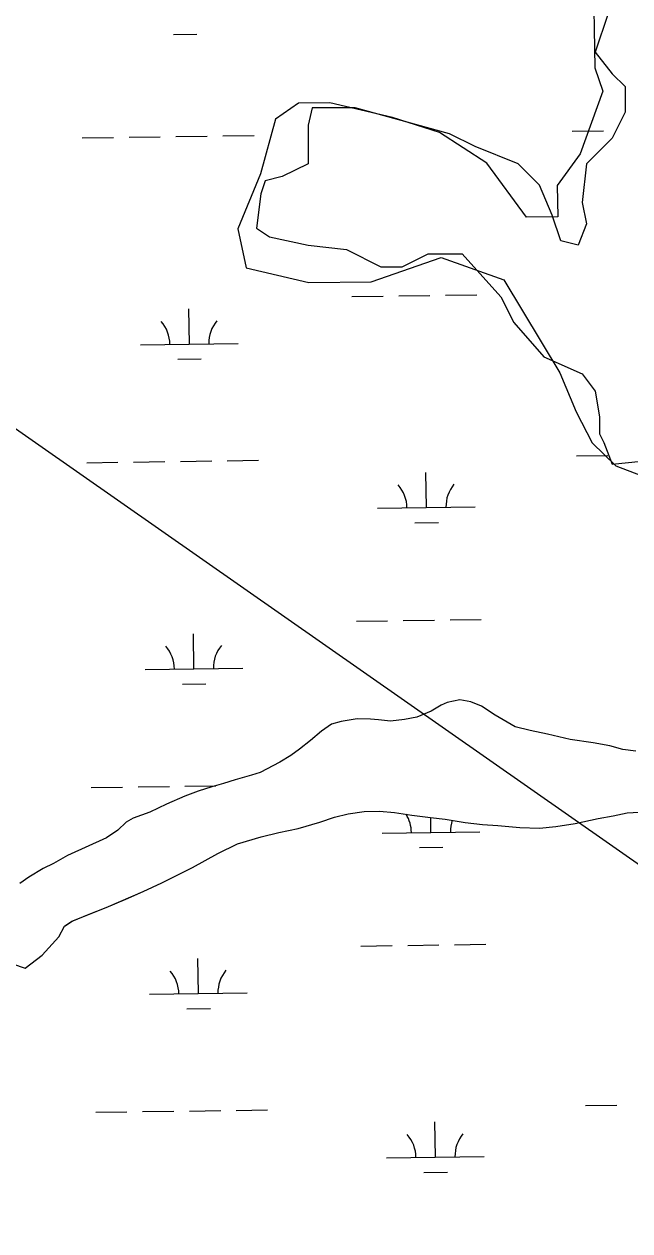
# Model space of a CAD drawing. Extents: x 3767014 to 3805179, y 361544 to 387384.
# Drawn here: x 3772679 to 3773300, y 373622 to 374858 of the extents above; entities that cross this region are included whole.
import ezdxf

# ---------------------------------------------------------------- set-up
doc = ezdxf.new("R2010")
doc.units = 0
for name, color, linetype in [('V-TOPO-SHOR', 7, 'Continuous'), ('V-UTIL-LINE', 7, 'Continuous'), ('V-WETL-SWMP', 7, 'Continuous')]:
    doc.layers.add(name, color=color, linetype=linetype)

msp = doc.modelspace()

# ---------------------------------------------------------------- linework, layer by layer
at = {"layer": 'V-TOPO-SHOR'}
for p, q in [((3772697.943, 373904.547), (3772714.786, 373923.231)), ((3772654.04, 373900.154), (3772680.382, 373891.368)), ((3772680.382, 373891.368), (3772697.943, 373904.547))]:
    msp.add_line(p, q, dxfattribs=at)
for points in [[(3773262.724, 374893.288), (3773263.279, 374853.307), (3773263.835, 374813.326), (3773272.164, 374789.448), (3773249.064, 374725.144), (3773225.519, 374692.826), (3773225.964, 374660.841), (3773193.979, 374660.397), (3773153.22, 374715.815), (3773104.798, 374747.134), (3773056.598, 374762.46), (3772992.406, 374777.564), (3772960.421, 374777.119), (3772936.654, 374760.794), (3772921.439, 374704.598), (3772898.228, 374648.29), (3772906.779, 374608.42), (3772970.972, 374593.316), (3773034.942, 374594.205), (3773106.575, 374619.193), (3773170.878, 374596.093), (3773228.185, 374500.916), (3773244.733, 374461.156), (3773261.17, 374429.393), (3773285.492, 374405.738), (3773325.696, 374390.301)], [(3773125.699, 374165.957), (3773112.772, 374163.459), (3773106.507, 374160.428), (3773096.202, 374154.337), (3773081.45, 374148.308), (3773068.965, 374145.801), (3773054.717, 374144.21), (3773042.286, 374145.707), (3773034.291, 374146.256), (3773020.51, 374146.438), (3773004.025, 374143.984), (3772994.203, 374141.001), (3772983.885, 374134.023), (3772972.644, 374124.387), (3772961.413, 374115.64), (3772952.434, 374109.089), (3772941.228, 374102.121), (3772921.081, 374091.713), (3772912.15, 374088.719), (3772895.639, 374084.044), (3772883.582, 374080.2), (3772871.532, 374076.802), (3772857.694, 374072.536), (3772843.841, 374067.381), (3772825.059, 374059.179), (3772808.054, 374050.954), (3772791.08, 374044.951), (3772783.908, 374040.597), (3772775.358, 374032.706), (3772763.695, 374024.856), (3772723.884, 374006.703), (3772709.548, 373998.441), (3772698.808, 373993.248), (3772684.019, 373984.548), (3772675.043, 373977.996)], [(3773305.978, 374113.353), (3773292.664, 374115.304), (3773279.375, 374119.036), (3773262.071, 374121.932), (3773238.55, 374125.352), (3773215.504, 374130.99), (3773197.766, 374134.779), (3773182.255, 374138.539), (3773161.957, 374150.364), (3773147.846, 374159.443), (3773136.791, 374164.034), (3773125.699, 374165.957)], [(3772714.786, 373923.231), (3772720.711, 373934.267), (3772728.34, 373939.504), (3772745.77, 373946.389), (3772763.201, 373953.277), (3772783.323, 373961.905), (3772801.21, 373969.673), (3772820.449, 373978.76), (3772851.777, 373994.358), (3772877.756, 374008.689), (3772897.894, 374018.653), (3772921.999, 374025.897), (3772940.283, 374030.103), (3772959.903, 374034.292), (3772982.218, 374040.669), (3772997.404, 374045.805), (3773011.232, 374049.183), (3773027.717, 374051.634), (3773043.281, 374051.876), (3773058.83, 374050.782), (3773076.578, 374047.882), (3773095.663, 374045.408), (3773110.763, 374043.876), (3773131.171, 374040.497), (3773148.93, 374038.486), (3773164.478, 374037.392), (3773187.127, 374035.318), (3773207.128, 374034.611), (3773224.044, 374036.17), (3773243.652, 374039.469), (3773267.283, 374044.495), (3773282.883, 374047.405), (3773297.149, 374050.329), (3773315.839, 374051.419)]]:
    msp.add_lwpolyline(points, dxfattribs=at)
at = {"layer": 'V-UTIL-LINE'}
msp.add_lwpolyline([(3771136.438, 375516.325), (3774164.596, 373399.524), (3776531.113, 370538.278), (3779861.29, 367718.237), (3780676.364, 367096.276)], dxfattribs=at)
at = {"layer": 'V-WETL-SWMP'}
for p, q in [((3772832.201, 374847.472), (3772856.199, 374847.806)), ((3772738.819, 374741.525), (3772770.816, 374741.969)), ((3772786.815, 374742.192), (3772818.812, 374742.636)), ((3772834.81, 374742.858), (3772866.807, 374743.303)), ((3772882.806, 374743.525), (3772914.802, 374743.97)), ((3773240.679, 374748.496), (3773272.676, 374748.941)), ((3773015.009, 374579.171), (3773047.006, 374579.616)), ((3773063.004, 374579.838), (3773095.001, 374580.283)), ((3773111, 374580.505), (3773142.997, 374580.949)), ((3772848.606, 374530.425), (3772848.106, 374566.422)), ((3772798.611, 374529.731), (3772898.601, 374531.12)), ((3772836.822, 374514.829), (3772860.819, 374515.163)), ((3772743.44, 374408.882), (3772775.437, 374409.326)), ((3772791.436, 374409.549), (3772823.433, 374409.993)), ((3772839.431, 374410.215), (3772871.428, 374410.66)), ((3772887.426, 374410.882), (3772919.423, 374411.327)), ((3773245.3, 374415.853), (3773277.297, 374416.298)), ((3773091.428, 374362.969), (3773090.927, 374398.966)), ((3773041.432, 374362.275), (3773141.423, 374363.664)), ((3773079.643, 374347.373), (3773103.641, 374347.706)), ((3773019.63, 374246.529), (3773051.627, 374246.973)), ((3773067.625, 374247.195), (3773099.622, 374247.64)), ((3773115.621, 374247.862), (3773147.618, 374248.306)), ((3772853.227, 374197.783), (3772852.727, 374233.779)), ((3772803.232, 374197.088), (3772903.222, 374198.477)), ((3772841.442, 374182.186), (3772865.44, 374182.52)), ((3772748.061, 374076.239), (3772780.058, 374076.684)), ((3772796.056, 374076.906), (3772828.053, 374077.35)), ((3772844.052, 374077.572), (3772875.832, 374078.014)), ((3772997.404, 374045.806), (3773011.232, 374049.182)), ((3773011.232, 374049.182), (3773027.716, 374051.634)), ((3773027.716, 374051.634), (3773043.281, 374051.875)), ((3773043.281, 374051.875), (3773058.829, 374050.782)), ((3773058.829, 374050.782), (3773076.577, 374047.882)), ((3773282.883, 374047.404), (3773297.15, 374050.329)), ((3773297.15, 374050.329), (3773315.839, 374051.418)), ((3772959.903, 374034.292), (3772982.219, 374040.669)), ((3772982.219, 374040.669), (3772997.404, 374045.806)), ((3773076.577, 374047.882), (3773095.664, 374045.409)), ((3773095.664, 374045.409), (3773110.762, 374043.877)), ((3773096.048, 374030.326), (3773095.839, 374045.391)), ((3773110.762, 374043.877), (3773131.171, 374040.497)), ((3773131.171, 374040.497), (3773148.93, 374038.486)), ((3773148.93, 374038.486), (3773164.478, 374037.393)), ((3773164.478, 374037.393), (3773187.127, 374035.318)), ((3773207.127, 374034.612), (3773224.044, 374036.169)), ((3773224.044, 374036.169), (3773243.651, 374039.469)), ((3773243.651, 374039.469), (3773267.283, 374044.495)), ((3773267.283, 374044.495), (3773282.883, 374047.404)), ((3772897.894, 374018.652), (3772921.999, 374025.896)), ((3772921.999, 374025.896), (3772940.284, 374030.103)), ((3772940.284, 374030.103), (3772959.903, 374034.292)), ((3773046.053, 374029.632), (3773146.044, 374031.021)), ((3773187.127, 374035.318), (3773207.127, 374034.612)), ((3772877.755, 374008.689), (3772897.894, 374018.652)), ((3773084.264, 374014.73), (3773108.262, 374015.063)), ((3772851.778, 373994.357), (3772877.755, 374008.689)), ((3772820.449, 373978.76), (3772851.778, 373994.357)), ((3772801.21, 373969.674), (3772820.449, 373978.76)), ((3772763.201, 373953.276), (3772801.21, 373969.674)), ((3772728.339, 373939.504), (3772763.201, 373953.276)), ((3772720.712, 373934.268), (3772728.339, 373939.504)), ((3772714.787, 373923.23), (3772720.712, 373934.268)), ((3772697.943, 373904.547), (3772714.787, 373923.23)), ((3773024.251, 373913.886), (3773056.248, 373914.33)), ((3773072.246, 373914.552), (3773104.243, 373914.997)), ((3773120.242, 373915.219), (3773152.239, 373915.664)), ((3772654.04, 373900.154), (3772680.382, 373891.368)), ((3772680.382, 373891.368), (3772697.943, 373904.547)), ((3772857.848, 373865.14), (3772857.348, 373901.136)), ((3772807.853, 373864.445), (3772907.843, 373865.834)), ((3772846.063, 373849.544), (3772870.061, 373849.877)), ((3772752.682, 373743.596), (3772784.679, 373744.041)), ((3772800.677, 373744.263), (3772832.674, 373744.707)), ((3772848.673, 373744.93), (3772880.67, 373745.374)), ((3772896.668, 373745.596), (3772928.665, 373746.041)), ((3773254.542, 373750.568), (3773286.539, 373751.012)), ((3773100.669, 373697.683), (3773100.169, 373733.68)), ((3773050.674, 373696.989), (3773150.664, 373698.378)), ((3773088.885, 373682.087), (3773112.883, 373682.421))]:
    msp.add_line(p, q, dxfattribs=at)
for points in [[(3773277.473, 374868.816), (3773264.302, 374829.279), (3773281.863, 374807.314), (3773295.034, 374794.135), (3773295.034, 374767.777), (3773281.863, 374741.419), (3773255.521, 374715.061), (3773251.131, 374675.524), (3773255.521, 374653.559), (3773246.74, 374631.594), (3773229.179, 374635.987), (3773220.398, 374662.345), (3773207.227, 374693.096), (3773185.275, 374715.061), (3773141.372, 374732.633), (3773115.03, 374745.812), (3773018.442, 374772.17), (3772974.538, 374772.17), (3772970.148, 374754.598), (3772970.148, 374715.061), (3772943.806, 374701.882), (3772926.245, 374697.489), (3772921.854, 374684.31), (3772917.464, 374649.166), (3772930.635, 374640.38), (3772970.148, 374631.594), (3773009.661, 374627.201), (3773044.784, 374609.63), (3773066.736, 374609.63), (3773093.078, 374622.808), (3773128.201, 374622.808), (3773167.714, 374578.879), (3773180.885, 374552.521), (3773211.617, 374517.377), (3773251.131, 374499.805), (3773264.302, 374482.233), (3773268.692, 374455.875), (3773268.692, 374438.303), (3773273.082, 374429.517), (3773281.863, 374407.552), (3773355.283, 374415.061)], [(3773182.254, 374138.538), (3773161.956, 374150.365), (3773147.846, 374159.442), (3773136.79, 374164.034), (3773125.699, 374165.957), (3773112.772, 374163.459), (3773106.507, 374160.428), (3773096.201, 374154.338), (3773081.449, 374148.307), (3773068.966, 374145.802), (3773054.717, 374144.21), (3773042.287, 374145.707), (3773034.29, 374146.256), (3773020.509, 374146.437), (3773004.025, 374143.985), (3772994.204, 374141.001), (3772983.886, 374134.022), (3772972.644, 374124.387), (3772961.413, 374115.641), (3772952.435, 374109.089), (3772941.228, 374102.122), (3772921.082, 374091.714), (3772912.15, 374088.719), (3772895.638, 374084.044), (3772883.582, 374080.2), (3772871.532, 374076.801), (3772857.693, 374072.536), (3772843.841, 374067.381), (3772825.059, 374059.179), (3772808.055, 374050.954), (3772791.08, 374044.951), (3772783.909, 374040.598), (3772775.357, 374032.707), (3772763.694, 374024.856), (3772723.883, 374006.703), (3772709.547, 373998.442), (3772698.807, 373993.247), (3772684.02, 373984.548), (3772675.042, 373977.996)], [(3773305.979, 374113.352), (3773292.665, 374115.305), (3773279.375, 374119.036), (3773262.072, 374121.931), (3773238.551, 374125.351), (3773215.503, 374130.989), (3773197.767, 374134.778), (3773182.254, 374138.538)]]:
    msp.add_lwpolyline(points, dxfattribs=at)
for centre, start, end in [((3772793.362, 374530.133), 0.024037, 41.567696), ((3772903.837, 374531.668), 140.024034, 181.567693), ((3773036.183, 374362.676), 0.024037, 41.567696), ((3773146.659, 374364.211), 140.024034, 181.567693), ((3772908.458, 374199.025), 140.024034, 181.567693), ((3772797.983, 374197.49), 0.024037, 41.567696), ((3773040.804, 374030.034), 0.024037, 32.281933), ((3773151.28, 374031.568), 161.580796, 181.567693), ((3772802.604, 373864.847), 0.024037, 41.567696), ((3772913.079, 373866.382), 140.024034, 181.567693), ((3773045.425, 373697.391), 0.024037, 41.567696), ((3773155.9, 373698.925), 140.024034, 181.567693)]:
    msp.add_arc(centre, 35.246, start, end, dxfattribs=at)

doc.saveas('drawing.dxf')
